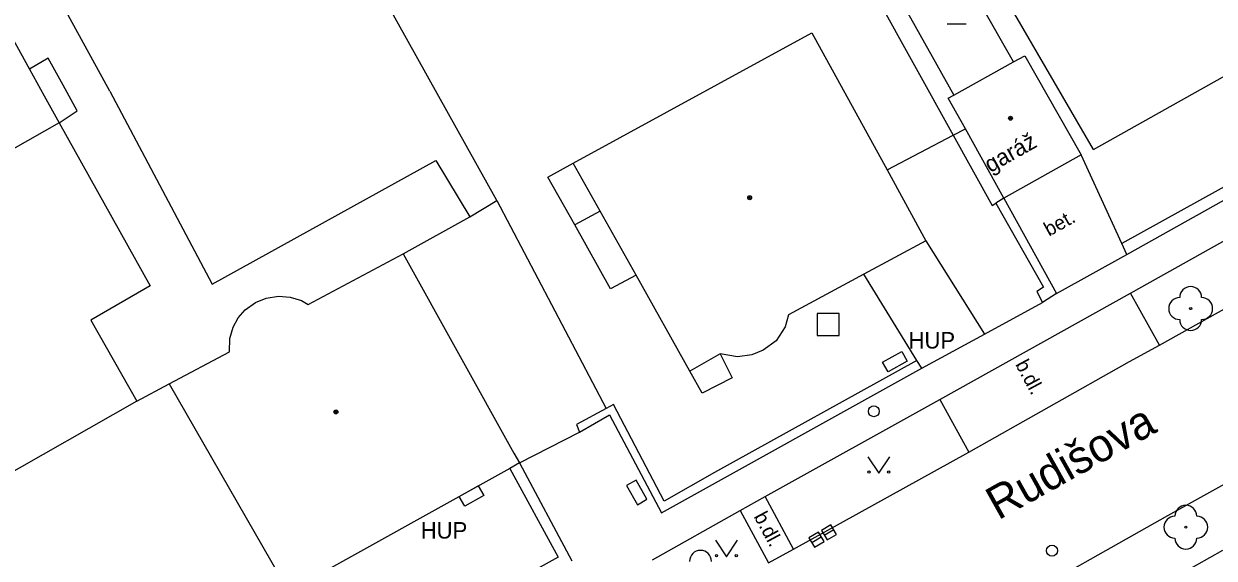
# Model space of a CAD drawing. Extents: x -600391 to -599491, y -1160176 to -1159402.
# Drawn here: x -600232.8 to -600178.6, y -1159850 to -1159825.7 of the extents above; entities that cross this region are included whole.
import ezdxf

# ---------------------------------------------------------------- set-up
doc = ezdxf.new("R2010")
doc.units = 0
for name, color, linetype in [('Level 10', 7, 'Continuous'), ('Level 11', 7, 'Continuous'), ('Level 22', 7, 'Continuous'), ('Level 24', 7, 'Continuous'), ('Level 26', 7, 'Continuous'), ('Level 27', 7, 'Continuous'), ('Level 28', 7, 'Continuous'), ('Level 36', 7, 'Continuous'), ('Level 39', 7, 'Continuous'), ('Level 40', 7, 'Continuous'), ('Level 41', 7, 'Continuous'), ('Level 49', 7, 'Continuous'), ('Level 5', 7, 'Continuous'), ('Level 51', 7, 'Continuous'), ('Level 7', 7, 'Continuous'), ('Level 8', 7, 'Continuous')]:
    doc.layers.add(name, color=color, linetype=linetype)

msp = doc.modelspace()

# ---------------------------------------------------------------- linework, layer by layer
at = {"layer": 'Level 10'}
for points in [[(-600181.14, -1159840.33), (-600165.54, -1159831.59)], [(-600189.82, -1159845.21), (-600182.51, -1159841.07), (-600181.14, -1159840.33)], [(-600168.16, -1159841.08), (-600180.77, -1159848.1), (-600188.4, -1159852.42)], [(-600197.8, -1159849.62), (-600189.82, -1159845.21)], [(-600198.94, -1159850.25), (-600197.8, -1159849.62)]]:
    msp.add_lwpolyline(points, dxfattribs=at)
at = {"layer": 'Level 11'}
for points in [[(-600182.63, -1159836.19), (-600167.53, -1159827.74)], [(-600182.46, -1159837.96), (-600164.41, -1159827.84), (-600163.36, -1159830.01)], [(-600193.54, -1159832.34), (-600190.53, -1159830.76)], [(-600190.53, -1159830.76), (-600189.97, -1159830.47)], [(-600182.86, -1159835.7), (-600184.71, -1159831.66)], [(-600207.75, -1159834.85), (-600208.97, -1159832.67), (-600207.82, -1159832.04)], [(-600206.6, -1159834.22), (-600207.75, -1159834.85)], [(-600206.13, -1159837.76), (-600207.75, -1159834.85)], [(-600191.77, -1159835.57), (-600189.11, -1159839.83)], [(-600182.63, -1159836.19), (-600182.86, -1159835.7)], [(-600185.83, -1159837.98), (-600182.63, -1159836.19)], [(-600204.95, -1159837.14), (-600206.13, -1159837.76)], [(-600192.19, -1159841.02), (-600194.6, -1159837.1)], [(-600191.13, -1159842.81), (-600182.46, -1159837.96)], [(-600181.14, -1159840.33), (-600182.46, -1159837.96)], [(-600201.14, -1159840.72), (-600200.59, -1159841.82), (-600201.95, -1159842.52), (-600202.51, -1159841.51)], [(-600199.09, -1159847.23), (-600191.13, -1159842.81)], [(-600191.13, -1159842.81), (-600189.82, -1159845.21)], [(-600200.23, -1159847.86), (-600199.09, -1159847.23)], [(-600197.8, -1159849.62), (-600199.09, -1159847.23)], [(-600204.22, -1159850.11), (-600200.23, -1159847.86)], [(-600200.23, -1159847.86), (-600198.94, -1159850.25)], [(-600187.13, -1159854.68), (-600178.25, -1159849.67)]]:
    msp.add_lwpolyline(points, dxfattribs=at)
at = {"layer": 'Level 22'}
for centre in [(-600179.72, -1159838.66), (-600179.94, -1159848.62)]:
    msp.add_circle(centre, 0.05, dxfattribs=at)
for centre, start, end in [((-600179.72, -1159838.16), 0, 180), ((-600180.22, -1159838.66), 90, 270), ((-600179.22, -1159838.66), 270, 90), ((-600179.72, -1159839.16), 180, 0), ((-600179.94, -1159848.12), 0, 180), ((-600180.44, -1159848.62), 90, 270), ((-600179.44, -1159848.62), 270, 90), ((-600179.94, -1159849.12), 180, 0), ((-600202.03, -1159850.18), 0, 180)]:
    msp.add_arc(centre, 0.5, start, end, dxfattribs=at)
at = {"layer": 'Level 24'}
for points in [[(-600193.74, -1159841.1), (-600192.87, -1159840.61), (-600192.62, -1159841.05), (-600193.49, -1159841.54), (-600193.74, -1159841.1)], [(-600213.01, -1159847.23), (-600212.14, -1159846.74), (-600211.89, -1159847.17), (-600212.76, -1159847.66), (-600213.01, -1159847.23)]]:
    msp.add_lwpolyline(points, dxfattribs=at)
msp.add_lwpolyline([(-600205.394, -1159846.728), (-600204.901, -1159847.598), (-600204.466, -1159847.352), (-600204.959, -1159846.482)], close=True, dxfattribs=at)
at = {"layer": 'Level 26'}
msp.add_lwpolyline([(-600196.72, -1159839.88), (-600195.72, -1159839.88), (-600195.72, -1159838.88), (-600196.72, -1159838.88)], close=True, dxfattribs=at)
at = {"layer": 'Level 27'}
for p, q in [((-600196.395, -1159848.988), (-600195.965, -1159848.732)), ((-600196.965, -1159849.318), (-600196.535, -1159849.062))]:
    msp.add_line(p, q, dxfattribs=at)
for points in [[(-600196.267, -1159849.203), (-600195.837, -1159848.947), (-600196.093, -1159848.517), (-600196.523, -1159848.773)], [(-600196.837, -1159849.533), (-600196.407, -1159849.277), (-600196.663, -1159848.847), (-600197.093, -1159849.103)]]:
    msp.add_lwpolyline(points, close=True, dxfattribs=at)
at = {"layer": 'Level 28'}
for centre in [(-600194.14, -1159843.34), (-600186.03, -1159849.69)]:
    msp.add_circle(centre, 0.25, dxfattribs=at)
at = {"layer": 'Level 36'}
msp.add_line((-600190.81, -1159825.685), (-600189.935, -1159825.685), dxfattribs=at)
for points in [[(-600194.41, -1159845.41), (-600193.91, -1159846.16), (-600193.41, -1159845.41)], [(-600201.35, -1159849.22), (-600200.85, -1159849.97), (-600200.35, -1159849.22)]]:
    msp.add_lwpolyline(points, dxfattribs=at)
for centre in [(-600194.36, -1159846.11), (-600193.461, -1159846.11), (-600201.3, -1159849.92), (-600200.401, -1159849.92)]:
    msp.add_circle(centre, 0.05, dxfattribs=at)
at = {"layer": 'Level 39'}
for centre, radius in [((-600187.92, -1159829.99), 0.09), ((-600187.92, -1159829.99), 0.0398), ((-600199.79, -1159833.61), 0.09), ((-600199.79, -1159833.61), 0.0398), ((-600218.62, -1159843.37), 0.09), ((-600218.62, -1159843.37), 0.0398)]:
    msp.add_circle(centre, radius, dxfattribs=at)
at = {"layer": 'Level 5'}
for points in [[(-600237.94, -1159818), (-600232.57, -1159827.75)], [(-600184.14, -1159831.42), (-600189.89, -1159821.5)], [(-600184.14, -1159831.42), (-600171.4, -1159824.25)], [(-600207.82, -1159832.04), (-600196.96, -1159826.09)], [(-600196.96, -1159826.09), (-600193.54, -1159832.34), (-600191.77, -1159835.57)], [(-600187.78, -1159827.42), (-600187.27, -1159827.14)], [(-600187.27, -1159827.14), (-600184.71, -1159831.66)], [(-600190.5, -1159828.94), (-600187.78, -1159827.42)], [(-600232.57, -1159827.75), (-600231.9, -1159828.97)], [(-600231.9, -1159828.97), (-600231.22, -1159830.2)], [(-600190.75, -1159829.08), (-600190.5, -1159828.94)], [(-600188.22, -1159833.63), (-600189.97, -1159830.47), (-600190.75, -1159829.08)], [(-600231.22, -1159830.2), (-600240.34, -1159835.38)], [(-600231.22, -1159830.2), (-600227.07, -1159837.62)], [(-600184.71, -1159831.66), (-600188.22, -1159833.63)], [(-600206.6, -1159834.22), (-600207.82, -1159832.04)], [(-600204.95, -1159837.14), (-600206.6, -1159834.22)], [(-600191.77, -1159835.57), (-600194.6, -1159837.1), (-600198.02, -1159838.95)], [(-600219.88, -1159838.48), (-600215.56, -1159836.16)], [(-600215.56, -1159836.16), (-600210.52, -1159845.25)], [(-600202.51, -1159841.51), (-600204.95, -1159837.14)], [(-600227.07, -1159837.62), (-600229.77, -1159839.19)], [(-600222.75, -1159838.72), (-600222.28, -1159838.38)], [(-600222.28, -1159838.38), (-600221.8, -1159838.18)], [(-600221.8, -1159838.18), (-600221.24, -1159838.09)], [(-600221.24, -1159838.09), (-600220.7, -1159838.14)], [(-600220.7, -1159838.14), (-600220.19, -1159838.3)], [(-600220.19, -1159838.3), (-600219.88, -1159838.48)], [(-600223.07, -1159839.09), (-600222.75, -1159838.72)], [(-600198.02, -1159838.95), (-600198.18, -1159839.49)], [(-600229.77, -1159839.19), (-600227.68, -1159842.88)], [(-600223.45, -1159840.03), (-600223.3, -1159839.51)], [(-600223.3, -1159839.51), (-600223.07, -1159839.09)], [(-600198.18, -1159839.49), (-600198.59, -1159840.13)], [(-600223.47, -1159840.63), (-600223.45, -1159840.03)], [(-600198.59, -1159840.13), (-600199.17, -1159840.55)], [(-600226.21, -1159842.09), (-600223.47, -1159840.63)], [(-600199.17, -1159840.55), (-600199.69, -1159840.77)], [(-600201.14, -1159840.72), (-600202.51, -1159841.51)], [(-600200.35, -1159840.86), (-600201.14, -1159840.72)], [(-600199.69, -1159840.77), (-600200.35, -1159840.86)], [(-600227.68, -1159842.88), (-600226.21, -1159842.09)], [(-600226.21, -1159842.09), (-600220.78, -1159851.55)], [(-600227.68, -1159842.88), (-600234.14, -1159846.56)], [(-600210.52, -1159845.25), (-600210.27, -1159845.69)], [(-600210.71, -1159845.94), (-600220.78, -1159851.55)], [(-600210.27, -1159845.69), (-600210.71, -1159845.94)]]:
    msp.add_lwpolyline(points, dxfattribs=at)
at = {"layer": 'Level 51'}
for points in [[(-600228.91, -1159828.75), (-600236.99, -1159814.01)], [(-600199.25, -1159815.01), (-600190.53, -1159830.76)], [(-600187.78, -1159827.42), (-600190.85, -1159822.02)], [(-600211.3, -1159833.74), (-600217.61, -1159822.39)], [(-600193.6, -1159823.39), (-600190.5, -1159828.94)], [(-600231.71, -1159827.25), (-600232.57, -1159827.75)], [(-600231.03, -1159828.48), (-600231.71, -1159827.25)], [(-600230.39, -1159829.65), (-600231.03, -1159828.48)], [(-600228.91, -1159828.75), (-600224.25, -1159837.55)], [(-600231.22, -1159830.2), (-600230.39, -1159829.65)], [(-600190.53, -1159830.76), (-600188.76, -1159833.96), (-600188.59, -1159833.86)], [(-600224.25, -1159837.55), (-600214.08, -1159831.91)], [(-600214.08, -1159831.91), (-600212.52, -1159834.48)]]:
    msp.add_lwpolyline(points, dxfattribs=at)
at = {"layer": 'Level 7'}
for points in [[(-600167.34, -1159827.05), (-600174.93, -1159831.31), (-600182.86, -1159835.7)], [(-600188.22, -1159833.63), (-600188.59, -1159833.86), (-600186.42, -1159837.69), (-600186.72, -1159837.89), (-600186.47, -1159838.39)], [(-600188.22, -1159833.63), (-600185.83, -1159837.98)], [(-600212.52, -1159834.48), (-600211.3, -1159833.74)], [(-600211.3, -1159833.74), (-600206.32, -1159843.21)], [(-600215.56, -1159836.16), (-600212.52, -1159834.48)], [(-600185.83, -1159837.98), (-600186.47, -1159838.39)], [(-600191.96, -1159841.38), (-600192.19, -1159841.02), (-600201.39, -1159846.13), (-600203.68, -1159847.44), (-600205.99, -1159843.03), (-600206.32, -1159843.21)], [(-600207.53, -1159844.29), (-600206.17, -1159843.5), (-600203.81, -1159847.96), (-600191.96, -1159841.38)], [(-600206.32, -1159843.21), (-600207.67, -1159843.95), (-600207.53, -1159844.29)], [(-600210.71, -1159845.94), (-600208.5, -1159849.98), (-600228.06, -1159860.88)], [(-600210.27, -1159845.69), (-600207.88, -1159850.16)]]:
    msp.add_lwpolyline(points, dxfattribs=at)
at = {"layer": 'Level 8'}
for points in [[(-600189.11, -1159839.83), (-600186.47, -1159838.39)], [(-600191.96, -1159841.38), (-600189.11, -1159839.83)], [(-600210.27, -1159845.69), (-600207.53, -1159844.29)]]:
    msp.add_lwpolyline(points, dxfattribs=at)

# ---------------------------------------------------------------- texts
at = {"layer": 'Level 40'}
for s, rotation, p in [('bet.', 29.07, (-600186.17, -1159835.39)), ('b.dl.', 298.28, (-600187.72, -1159841.2)), ('b.dl.', 298.28, (-600199.62, -1159848.13))]:
    msp.add_text(s, height=0.65, rotation=rotation, dxfattribs=at).set_placement(p)
at = {"layer": 'Level 41'}
msp.add_text('garáž', height=0.75, rotation=29.3, dxfattribs=at).set_placement((-600188.84, -1159832.49))
for p in [(-600192.56, -1159840.48), (-600192.56, -1159840.48), (-600214.76, -1159849.14), (-600214.76, -1159849.14)]:
    msp.add_text('HUP', height=0.75, dxfattribs=at).set_placement(p)
at = {"layer": 'Level 49'}
msp.add_text('Rudišova', height=1.5, rotation=29.15, dxfattribs=at).set_placement((-600188.48, -1159848.32))

doc.saveas('drawing.dxf')
